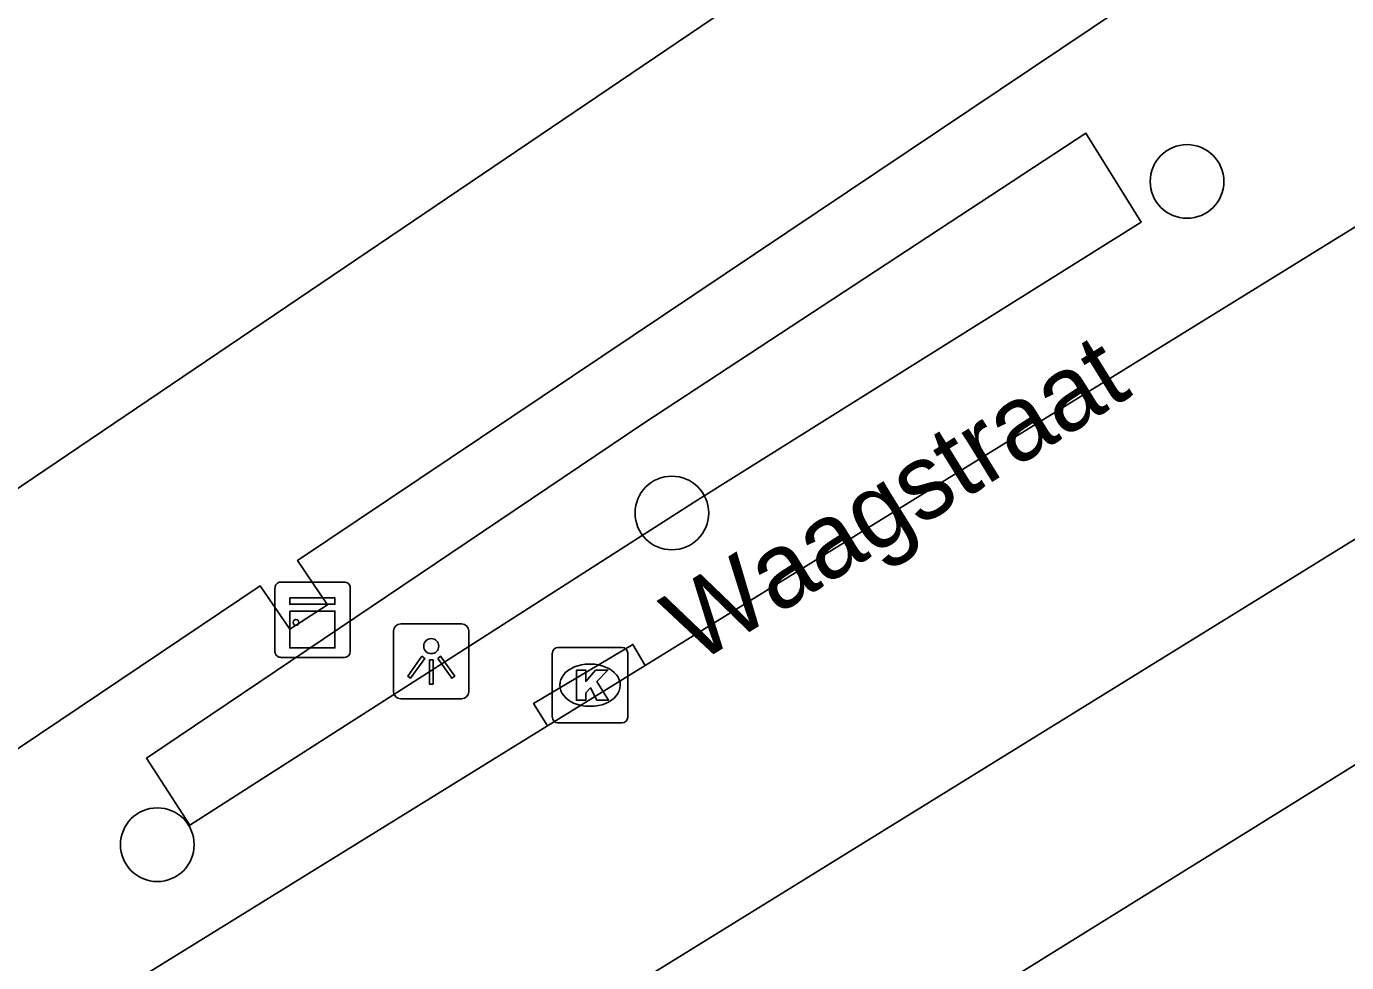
# Model space of a CAD drawing. Extents: x 160664 to 161506, y 382245 to 383288.
# Drawn here: x 161352.8 to 161370.33, y 382943.91 to 382956.33 of the extents above; entities that cross this region are included whole.
import ezdxf

# ---------------------------------------------------------------- set-up
doc = ezdxf.new("R2010")
doc.units = 0
for name, color, linetype in [('IMGEO_Boom', 7, 'Continuous'), ('IMGEO_Fietspad_gesloten', 7, 'Continuous'), ('IMGEO_Groenvoorziening', 7, 'Continuous'), ('IMGEO_Kast', 7, 'Continuous'), ('IMGEO_Kolk', 7, 'Continuous'), ('IMGEO_Lichtpunt', 7, 'Continuous'), ('IMGEO_Openbare_ruimte_label', 7, 'Continuous'), ('IMGEO_Pand', 7, 'Continuous'), ('IMGEO_Voetpad_open', 7, 'Continuous')]:
    doc.layers.add(name, color=color, linetype=linetype)

msp = doc.modelspace()

# ---------------------------------------------------------------- linework, layer by layer
at = {"layer": 'IMGEO_Boom'}
for centre in [(161368.208, 382954.277), (161361.37, 382949.877), (161354.54, 382945.475)]:
    msp.add_circle(centre, 0.489, dxfattribs=at)
at = {"layer": 'IMGEO_Fietspad_gesloten'}
for points in [[(161374.419, 382956.13), (161361.017, 382947.852)], [(161379.869, 382955.354), (161379.595, 382955.186), (161356.903, 382941.165), (161341.499, 382931.666), (161336.849, 382928.781)], [(161361.017, 382947.852), (161359.72, 382947.051)], [(161359.72, 382947.051), (161346.875, 382939.118)]]:
    msp.add_lwpolyline(points, dxfattribs=at)
at = {"layer": 'IMGEO_Groenvoorziening'}
msp.add_lwpolyline([(161361.715, 382950.05), (161354.973, 382945.735), (161354.397, 382946.622), (161360.999, 382951.068), (161366.867, 382954.917), (161367.601, 382953.738), (161361.715, 382950.05)], dxfattribs=at)
at = {"layer": 'IMGEO_Kast'}
for p, q in [((161356.102, 382948.036), (161356.102, 382948.877)), ((161356.102, 382948.877), (161356.102, 382948.036)), ((161356.177, 382948.961), (161357.018, 382948.961)), ((161357.018, 382948.961), (161356.177, 382948.961)), ((161357.102, 382948.886), (161357.102, 382948.045)), ((161357.102, 382948.045), (161357.102, 382948.886)), ((161357.027, 382947.961), (161356.186, 382947.961)), ((161356.186, 382947.961), (161357.027, 382947.961))]:
    msp.add_line(p, q, dxfattribs=at)
for points in [[(161356.297, 382948.751), (161356.897, 382948.751), (161356.897, 382948.666), (161356.297, 382948.666), (161356.297, 382948.751)], [(161356.297, 382948.576), (161356.897, 382948.576), (161356.897, 382948.087), (161356.297, 382948.087), (161356.297, 382948.576)]]:
    msp.add_lwpolyline(points, dxfattribs=at)
msp.add_circle((161356.381, 382948.425), 0.0377, dxfattribs=at)
for centre, start, end in [((161356.18, 382948.883), 92.4484, 184.2845), ((161356.18, 382948.883), 92.4484, 184.2845), ((161357.024, 382948.883), 2.4484, 94.2845), ((161357.024, 382948.883), 2.4484, 94.2845), ((161356.18, 382948.039), 182.4484, 274.2845), ((161356.18, 382948.039), 182.4484, 274.2845), ((161357.024, 382948.039), 272.4484, 4.2845), ((161357.024, 382948.039), 272.4484, 4.2845)]:
    msp.add_arc(centre, 0.0779, start, end, dxfattribs=at)
at = {"layer": 'IMGEO_Kolk'}
for p, q in [((161359.783, 382947.166), (161359.783, 382948.018)), ((161359.858, 382948.092), (161360.71, 382948.092)), ((161360.784, 382948.018), (161360.784, 382947.166)), ((161360.271, 382947.872), (161360.296, 382947.872)), ((161360.294, 382947.312), (161360.269, 382947.312)), ((161360.71, 382947.092), (161359.858, 382947.092))]:
    msp.add_line(p, q, dxfattribs=at)
for points in [[(161359.783, 382947.166), (161359.783, 382948.018)], [(161359.858, 382948.092), (161360.71, 382948.092)], [(161360.784, 382948.018), (161360.784, 382947.166)], [(161360.104, 382947.792), (161360.227, 382947.792), (161360.227, 382947.641), (161360.357, 382947.792), (161360.521, 382947.792), (161360.375, 382947.641), (161360.528, 382947.392), (161360.376, 382947.392), (161360.291, 382947.556), (161360.227, 382947.489), (161360.227, 382947.392), (161360.104, 382947.392), (161360.104, 382947.792)], [(161360.71, 382947.092), (161359.858, 382947.092)]]:
    msp.add_lwpolyline(points, dxfattribs=at)
for centre, start, end in [((161359.86, 382948.016), 91.552, 178.448), ((161359.86, 382948.016), 91.552, 178.448), ((161360.708, 382948.016), 1.552, 88.448), ((161360.708, 382948.016), 1.552, 88.448), ((161359.86, 382947.168), 181.552, 268.448), ((161359.86, 382947.168), 181.552, 268.448), ((161360.708, 382947.168), 271.552, 358.448), ((161360.708, 382947.168), 271.552, 358.448)]:
    msp.add_arc(centre, 0.0765, start, end, dxfattribs=at)
for centre, major_axis, ratio, start_param, end_param in [((161360.27, 382947.592), (-0.387, 0.002), 0.722429, 4.712389, 7.853982), ((161360.295, 382947.592), (-0.39, 0.002), 0.717154, 1.570796, 4.712389)]:
    msp.add_ellipse(centre, major_axis=major_axis, ratio=ratio, start_param=start_param, end_param=end_param, dxfattribs=at)
at = {"layer": 'IMGEO_Lichtpunt'}
for p, q in [((161358.579, 382948.407), (161357.771, 382948.407)), ((161358.579, 382948.407), (161357.771, 382948.407)), ((161357.677, 382948.312), (161357.677, 382947.505)), ((161357.677, 382948.312), (161357.677, 382947.505)), ((161358.673, 382947.505), (161358.673, 382948.312)), ((161358.673, 382947.505), (161358.673, 382948.312)), ((161357.771, 382947.411), (161358.579, 382947.411)), ((161357.771, 382947.411), (161358.579, 382947.411))]:
    msp.add_line(p, q, dxfattribs=at)
for points in [[(161358.051, 382947.976), (161358.09, 382947.948), (161357.902, 382947.686), (161357.864, 382947.713), (161358.051, 382947.976)], [(161358.263, 382947.948), (161358.301, 382947.975), (161358.488, 382947.713), (161358.449, 382947.685), (161358.263, 382947.948)], [(161358.153, 382947.928), (161358.2, 382947.928), (161358.2, 382947.606), (161358.153, 382947.606), (161358.153, 382947.928)]]:
    msp.add_lwpolyline(points, dxfattribs=at)
msp.add_circle((161358.176, 382948.11), 0.0994, dxfattribs=at)
for centre, start, end in [((161357.771, 382948.312), 90, 180), ((161357.771, 382948.312), 90, 180), ((161358.579, 382948.312), 0, 90), ((161358.579, 382948.312), 0, 90), ((161357.771, 382947.505), 180, 270), ((161357.771, 382947.505), 180, 270), ((161358.579, 382947.505), 270, 0), ((161358.579, 382947.505), 270, 360)]:
    msp.add_arc(centre, 0.0946, start, end, dxfattribs=at)
at = {"layer": 'IMGEO_Pand'}
for points in [[(161373.688, 382964.407), (161345.087, 382945.066)], [(161339.247, 382927.166), (161380.903, 382953.032), (161382.274, 382953.884)]]:
    msp.add_lwpolyline(points, dxfattribs=at)
at = {"layer": 'IMGEO_Voetpad_open'}
for points in [[(161344.185, 382941.036), (161355.907, 382948.91), (161356.299, 382948.337), (161356.799, 382948.658), (161356.403, 382949.248), (161372.626, 382960.125)], [(161361.017, 382947.852), (161360.853, 382948.133), (161359.535, 382947.351), (161359.72, 382947.051)]]:
    msp.add_lwpolyline(points, dxfattribs=at)

# ---------------------------------------------------------------- texts
at = {"layer": 'IMGEO_Openbare_ruimte_label'}
msp.add_text('Waagstraat', height=1, rotation=31.7201, dxfattribs=at).set_placement((161361.686, 382947.856))

doc.saveas('drawing.dxf')
